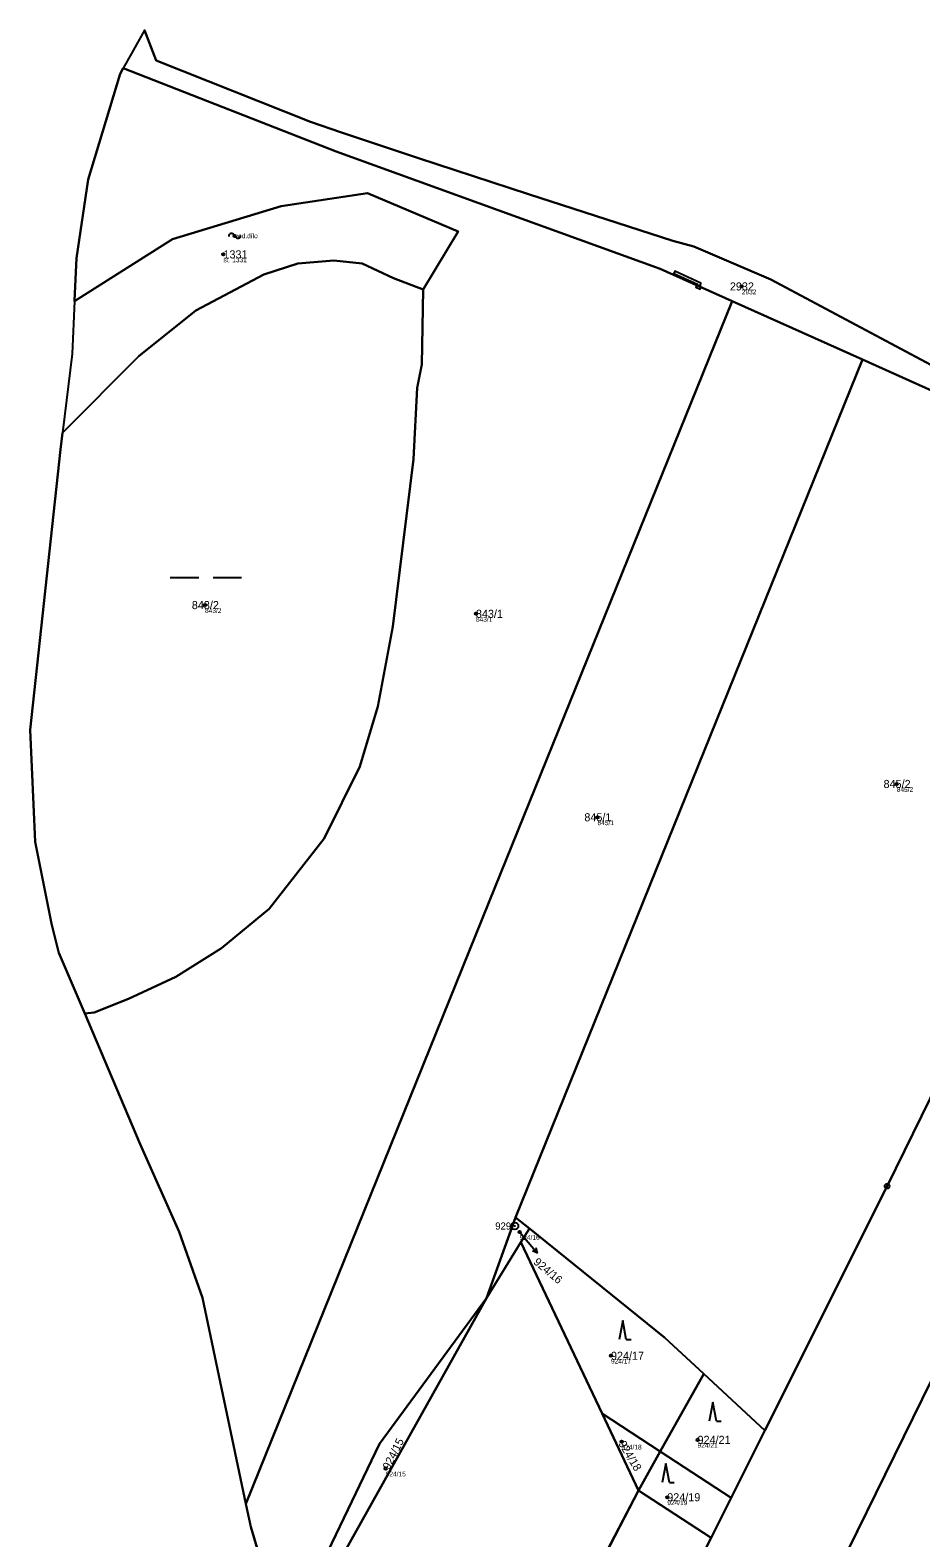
# Model space of a CAD drawing. Extents: x -761891 to -756141, y -1178507 to -1171885.
# Drawn here: x -759380.2 to -759192.9, y -1172201.8 to -1171884.6 of the extents above; entities that cross this region are included whole.
import ezdxf

# ---------------------------------------------------------------- set-up
doc = ezdxf.new("R2010")
doc.units = 0
for name, color, linetype in [('Definiční body', 7, 'Continuous'), ('Hranice parcel', 7, 'Continuous'), ('Parcelní čísla', 7, 'Continuous'), ('Polygon ku', 7, 'Continuous'), ('Polygon parcely', 7, 'Continuous'), ('Pop  PČ popisy', 7, 'Continuous'), ('Věcná břemena k části', 7, 'Continuous'), ('Značky bodu BP', 7, 'Continuous'), ('Značky budov', 7, 'Continuous'), ('Značky kultur', 7, 'Continuous')]:
    doc.layers.add(name, color=color, linetype=linetype)

msp = doc.modelspace()

# ---------------------------------------------------------------- linework, layer by layer
at = {"layer": 'Definiční body'}
for centre in [(-759337.13, -1171927.9), (-759339.51, -1171931.8), (-759230.5, -1171938.54), (-759343.39, -1172005.59), (-759286.42, -1172007.42), (-759197.92, -1172043.22), (-759260.85, -1172050.23), (-759277.23, -1172137.48), (-759258.02, -1172163.53), (-759255.79, -1172181.59), (-759239.81, -1172181.22), (-759305.39, -1172187.25), (-759246.18, -1172193.3)]:
    msp.add_circle(centre, 0.25, dxfattribs=at)
at = {"layer": 'Hranice parcel'}
for p, q in [((-759356.15, -1171884.62), (-759358.87, -1171889.54)), ((-759356.15, -1171884.62), (-759353.67, -1171891.01)), ((-759358.87, -1171889.54), (-759360.59, -1171892.64)), ((-759353.67, -1171891.01), (-759321.24, -1171903.89)), ((-759370.45, -1171932.56), (-759367.93, -1171916.07)), ((-759275.37, -1171919.1), (-759244.98, -1171928.92)), ((-759370.85, -1171941.47), (-759370.45, -1171932.56)), ((-759224.42, -1171937.08), (-759189.7, -1171955.57)), ((-759370.86, -1171941.64), (-759370.85, -1171941.47)), ((-759205.15, -1171953.93), (-759232.54, -1171941.61)), ((-759278.07, -1172134.43), (-759205.15, -1171953.93)), ((-759373.78, -1171972.82), (-759373.36, -1171969.34)), ((-759380.16, -1172031.84), (-759373.78, -1171972.82)), ((-759368.69, -1172091.54), (-759374.13, -1172078.75)), ((-759357, -1172119.01), (-759368.69, -1172091.54)), ((-759299.81, -1172391.15), (-759153.56, -1172093.11)), ((-759284.2, -1172151.4), (-759278.07, -1172134.43)), ((-759278.07, -1172134.43), (-759275.17, -1172136.77)), ((-759276.94, -1172139.63), (-759275.17, -1172136.77)), ((-759276.94, -1172139.63), (-759284.2, -1172151.4)), ((-759259.89, -1172175.7), (-759276.94, -1172139.63)), ((-759334.79, -1172194.71), (-759343.91, -1172151.37)), ((-759247.65, -1172183.7), (-759238.52, -1172167.34)), ((-759238.52, -1172167.34), (-759225.64, -1172179.25)), ((-759252.23, -1172191.91), (-759259.89, -1172175.7)), ((-759259.89, -1172175.7), (-759247.65, -1172183.7)), ((-759225.64, -1172179.25), (-759232.76, -1172193.43)), ((-759252.23, -1172191.91), (-759247.65, -1172183.7)), ((-759232.76, -1172193.43), (-759247.65, -1172183.7)), ((-759252.23, -1172191.91), (-759314.31, -1172310.93)), ((-759236.98, -1172201.83), (-759252.23, -1172191.91)), ((-759232.76, -1172193.43), (-759236.98, -1172201.83)), ((-759333.78, -1172199.51), (-759334.79, -1172194.71)), ((-759326.59, -1172223.56), (-759333.78, -1172199.51)), ((-759320.77, -1172368.65), (-759236.98, -1172201.83))]:
    msp.add_line(p, q, dxfattribs=at)
for points in [[(-759367.93, -1171916.07), (-759361.24, -1171893.81), (-759360.59, -1171892.64)], [(-759360.59, -1171892.64), (-759315.81, -1171910.14), (-759247.64, -1171934.83), (-759232.54, -1171941.61)], [(-759321.24, -1171903.89), (-759314.71, -1171906.13), (-759298.52, -1171911.55), (-759275.37, -1171919.1)], [(-759297.54, -1171939.16), (-759290.14, -1171926.98), (-759309.22, -1171918.9), (-759327.4, -1171921.62), (-759350.24, -1171928.58), (-759370.86, -1171941.64)], [(-759244.98, -1171928.92), (-759240.58, -1171930.12), (-759224.42, -1171937.08)], [(-759373.36, -1171969.34), (-759357.33, -1171953.22), (-759345.29, -1171943.6), (-759330.99, -1171936.01), (-759323.89, -1171933.73), (-759316.3, -1171933.1), (-759310.34, -1171933.73), (-759303.76, -1171936.77), (-759297.54, -1171939.16)], [(-759297.54, -1171939.16), (-759297.82, -1171954.95), (-759298.77, -1171959.91), (-759299.53, -1171974.85), (-759303.87, -1172010.1), (-759307.04, -1172026.92), (-759310.83, -1172039.52), (-759318.33, -1172054.67), (-759329.87, -1172069.46), (-759339.92, -1172077.74), (-759349.53, -1172083.82), (-759359.49, -1172088.4), (-759366.71, -1172091.31), (-759368.69, -1172091.54)], [(-759370.86, -1171941.64), (-759371.36, -1171952.71), (-759373.36, -1171969.34)], [(-759232.54, -1171941.61), (-759283.67, -1172068.17), (-759334.79, -1172194.71)], [(-759205.15, -1171953.93), (-759182.05, -1171964.31), (-759124.35, -1171977.31)], [(-759374.13, -1172078.75), (-759375.57, -1172072.91), (-759379.09, -1172055.43), (-759380.16, -1172031.84)], [(-759225.64, -1172179.25), (-759199.96, -1172127.85), (-759178.17, -1172083.5), (-759158.67, -1172053.61)], [(-759343.91, -1172151.37), (-759348.86, -1172137.44), (-759357, -1172119.01)], [(-759275.17, -1172136.77), (-759246.76, -1172159.72), (-759238.52, -1172167.34)], [(-759284.2, -1172151.4), (-759319.54, -1172214.57), (-759325.05, -1172220.34)], [(-759325.05, -1172220.34), (-759306.69, -1172182.08), (-759284.2, -1172151.4)]]:
    msp.add_lwpolyline(points, dxfattribs=at)
at = {"layer": 'Polygon ku'}
msp.add_lwpolyline([(-759189.7, -1171955.57), (-759224.42, -1171937.08), (-759240.58, -1171930.12), (-759244.98, -1171928.92), (-759275.37, -1171919.1), (-759298.52, -1171911.55), (-759314.71, -1171906.13), (-759321.24, -1171903.89), (-759353.67, -1171891.01), (-759356.15, -1171884.62), (-759358.87, -1171889.54), (-759360.59, -1171892.64), (-759361.24, -1171893.81), (-759367.93, -1171916.07), (-759370.45, -1171932.56), (-759370.85, -1171941.47), (-759370.86, -1171941.64), (-759371.36, -1171952.71), (-759373.36, -1171969.34), (-759373.78, -1171972.82), (-759380.16, -1172031.84), (-759379.09, -1172055.43), (-759375.57, -1172072.91), (-759374.13, -1172078.75), (-759368.69, -1172091.54), (-759357, -1172119.01), (-759348.86, -1172137.44), (-759343.91, -1172151.37), (-759334.79, -1172194.71), (-759333.78, -1172199.51), (-759326.59, -1172223.56)], dxfattribs=at)
at = {"layer": 'Polygon parcely'}
msp.add_lwpolyline([(-759189.7, -1171955.57), (-759224.42, -1171937.08), (-759240.58, -1171930.12), (-759244.98, -1171928.92), (-759275.37, -1171919.1), (-759298.52, -1171911.55), (-759314.71, -1171906.13), (-759321.24, -1171903.89), (-759353.67, -1171891.01), (-759356.15, -1171884.62), (-759358.87, -1171889.54), (-759360.59, -1171892.64), (-759315.81, -1171910.14), (-759247.64, -1171934.83), (-759232.54, -1171941.61), (-759205.15, -1171953.93), (-759182.05, -1171964.31)], dxfattribs=at)
for points in [[(-759339.92, -1172077.74), (-759349.53, -1172083.82), (-759359.49, -1172088.4), (-759366.71, -1172091.31), (-759368.69, -1172091.54), (-759357, -1172119.01), (-759348.86, -1172137.44), (-759343.91, -1172151.37), (-759334.79, -1172194.71), (-759283.67, -1172068.17), (-759232.54, -1171941.61), (-759247.64, -1171934.83), (-759315.81, -1171910.14), (-759360.59, -1171892.64), (-759361.24, -1171893.81), (-759367.93, -1171916.07), (-759370.45, -1171932.56), (-759370.85, -1171941.47), (-759370.86, -1171941.64), (-759350.24, -1171928.58), (-759327.4, -1171921.62), (-759309.22, -1171918.9), (-759290.14, -1171926.98), (-759297.54, -1171939.16), (-759297.82, -1171954.95), (-759298.77, -1171959.91), (-759299.53, -1171974.85), (-759303.87, -1172010.1), (-759307.04, -1172026.92), (-759310.83, -1172039.52), (-759318.33, -1172054.67), (-759329.87, -1172069.46)], [(-759316.3, -1171933.1), (-759310.34, -1171933.73), (-759303.76, -1171936.77), (-759297.54, -1171939.16), (-759290.14, -1171926.98), (-759309.22, -1171918.9), (-759327.4, -1171921.62), (-759350.24, -1171928.58), (-759370.86, -1171941.64), (-759371.36, -1171952.71), (-759373.36, -1171969.34), (-759357.33, -1171953.22), (-759345.29, -1171943.6), (-759330.99, -1171936.01), (-759323.89, -1171933.73)], [(-759373.78, -1171972.82), (-759380.16, -1172031.84), (-759379.09, -1172055.43), (-759375.57, -1172072.91), (-759374.13, -1172078.75), (-759368.69, -1172091.54), (-759366.71, -1172091.31), (-759359.49, -1172088.4), (-759349.53, -1172083.82), (-759339.92, -1172077.74), (-759329.87, -1172069.46), (-759318.33, -1172054.67), (-759310.83, -1172039.52), (-759307.04, -1172026.92), (-759303.87, -1172010.1), (-759299.53, -1171974.85), (-759298.77, -1171959.91), (-759297.82, -1171954.95), (-759297.54, -1171939.16), (-759303.76, -1171936.77), (-759310.34, -1171933.73), (-759316.3, -1171933.1), (-759323.89, -1171933.73), (-759330.99, -1171936.01), (-759345.29, -1171943.6), (-759357.33, -1171953.22), (-759373.36, -1171969.34)], [(-759283.67, -1172068.17), (-759334.79, -1172194.71), (-759333.78, -1172199.51), (-759326.59, -1172223.56), (-759325.05, -1172220.34), (-759306.69, -1172182.08), (-759284.2, -1172151.4), (-759278.07, -1172134.43), (-759205.15, -1171953.93), (-759232.54, -1171941.61)], [(-759238.52, -1172167.34), (-759225.64, -1172179.25), (-759199.96, -1172127.85), (-759178.17, -1172083.5), (-759158.67, -1172053.61), (-759151.89, -1172043.22), (-759124.35, -1171977.31), (-759182.05, -1171964.31), (-759205.15, -1171953.93), (-759278.07, -1172134.43), (-759275.17, -1172136.77), (-759246.76, -1172159.72)], [(-759299.81, -1172391.15), (-759153.56, -1172093.11), (-759141.37, -1172075.22), (-759142.42, -1172074.55), (-759143.35, -1172064.07), (-759158.67, -1172053.61), (-759178.17, -1172083.5), (-759199.96, -1172127.85), (-759225.64, -1172179.25), (-759232.76, -1172193.43), (-759236.98, -1172201.83), (-759320.77, -1172368.65), (-759310.09, -1172380.38)], [(-759245.67, -1172324.71), (-759133.07, -1172107.14), (-759120.44, -1172089.31), (-759125.38, -1172085.48), (-759141.37, -1172075.22), (-759153.56, -1172093.11), (-759299.81, -1172391.15), (-759291.07, -1172400.32), (-759279.21, -1172413.5)], [(-759275.17, -1172136.77), (-759278.07, -1172134.43), (-759284.2, -1172151.4), (-759276.94, -1172139.63)], [(-759238.52, -1172167.34), (-759246.76, -1172159.72), (-759275.17, -1172136.77), (-759276.94, -1172139.63), (-759259.89, -1172175.7), (-759247.65, -1172183.7)], [(-759259.89, -1172175.7), (-759276.94, -1172139.63), (-759284.2, -1172151.4), (-759319.54, -1172214.57), (-759325.05, -1172220.34), (-759326.59, -1172223.56), (-759324.29, -1172228.49), (-759314.31, -1172310.93), (-759252.23, -1172191.91)], [(-759284.2, -1172151.4), (-759306.69, -1172182.08), (-759325.05, -1172220.34), (-759319.54, -1172214.57)], [(-759225.64, -1172179.25), (-759238.52, -1172167.34), (-759247.65, -1172183.7), (-759232.76, -1172193.43)], [(-759247.65, -1172183.7), (-759259.89, -1172175.7), (-759252.23, -1172191.91)], [(-759232.76, -1172193.43), (-759247.65, -1172183.7), (-759252.23, -1172191.91), (-759236.98, -1172201.83)], [(-759252.23, -1172191.91), (-759314.31, -1172310.93), (-759333.77, -1172354.36), (-759320.77, -1172368.65), (-759236.98, -1172201.83)]]:
    msp.add_lwpolyline(points, close=True, dxfattribs=at)
at = {"layer": 'Pop  PČ popisy'}
for p, q in [((-759277.23, -1172137.48), (-759275.43, -1172139.63)), ((-759275.43, -1172139.63), (-759273.5, -1172141.93)), ((-759273.5, -1172141.93), (-759274.53, -1172141.48)), ((-759273.5, -1172141.93), (-759273.76, -1172140.84))]:
    msp.add_line(p, q, dxfattribs=at)
at = {"layer": 'Věcná břemena k části'}
for points in [[(-759239.7, -1171938.13), (-759239.75, -1171938.37), (-759239.29, -1171938.58), (-759239.14, -1171937.83), (-759244.61, -1171935.36), (-759244.82, -1171935.81)], [(-759239.29, -1171938.58), (-759239.75, -1171938.37), (-759239.98, -1171938.27), (-759240.18, -1171938.73), (-759239.27, -1171939.14), (-759239.07, -1171938.68)]]:
    msp.add_lwpolyline(points, close=True, dxfattribs=at)
at = {"layer": 'Značky bodu BP'}
for centre, radius in [((-759199.96, -1172127.85), 0.5), ((-759199.96, -1172127.85), 0.0303), ((-759278.26, -1172136.23), 0.75), ((-759278.26, -1172136.23), 0.03)]:
    msp.add_circle(centre, radius, dxfattribs=at)
at = {"layer": 'Značky budov'}
msp.add_line((-759337.28, -1171927.7), (-759336.98, -1171928.1), dxfattribs=at)
for centre, start, end in [((-759337.79, -1171927.99), 29.2914, 181.2189), ((-759336.47, -1171927.81), 209.2914, 1.2189)]:
    msp.add_arc(centre, 0.588, start, end, dxfattribs=at)
at = {"layer": 'Značky kultur'}
for p, q in [((-759350.71, -1171999.76), (-759344.71, -1171999.76)), ((-759341.71, -1171999.76), (-759335.71, -1171999.76)), ((-759255.54, -1172156.14), (-759256.29, -1172160.14)), ((-759254.79, -1172160.14), (-759255.54, -1172156.14)), ((-759254.79, -1172160.14), (-759253.79, -1172160.14)), ((-759236.6, -1172173.27), (-759237.35, -1172177.27)), ((-759235.85, -1172177.27), (-759236.6, -1172173.27)), ((-759235.85, -1172177.27), (-759234.85, -1172177.27)), ((-759246.47, -1172186.19), (-759247.22, -1172190.19)), ((-759245.72, -1172190.19), (-759246.47, -1172186.19)), ((-759245.72, -1172190.19), (-759244.72, -1172190.19))]:
    msp.add_line(p, q, dxfattribs=at)

# ---------------------------------------------------------------- texts
at = {"layer": 'Definiční body'}
for s, p in [('vod.dílo', (-759337.13, -1171928.4)), ('st. 1331', (-759339.51, -1171933.46)), ('2932', (-759230.5, -1171940.2)), ('843/2', (-759343.39, -1172007.25)), ('843/1', (-759286.42, -1172009.08)), ('845/2', (-759197.92, -1172044.88)), ('845/1', (-759260.85, -1172051.89)), ('924/16', (-759277.23, -1172139.14)), ('924/17', (-759258.02, -1172165.19)), ('924/21', (-759239.81, -1172182.88)), ('924/18', (-759255.79, -1172183.25)), ('924/15', (-759305.39, -1172188.91)), ('924/19', (-759246.18, -1172194.96))]:
    msp.add_text(s, height=1, dxfattribs=at).set_placement(p)
at = {"layer": 'Parcelní čísla'}
for s, p in [('1331', (-759339.51, -1171932.65)), ('2932', (-759233.01, -1171939.39)), ('843/2', (-759346.16, -1172006.44)), ('843/1', (-759286.42, -1172008.27)), ('845/2', (-759200.69, -1172044.07)), ('845/1', (-759263.62, -1172051.08)), ('924/17', (-759258.02, -1172164.38)), ('924/21', (-759239.81, -1172182.07)), ('924/19', (-759246.18, -1172194.15))]:
    msp.add_text(s, height=1.7, dxfattribs=at).set_placement(p)
for s, rotation, p in [('924/16', 320, (-759274.44, -1172144.05)), ('924/15', 63, (-759304.63, -1172187.64)), ('924/18', 301, (-759256.52, -1172182.03))]:
    msp.add_text(s, height=1.7, rotation=rotation, dxfattribs=at).set_placement(p)
at = {"layer": 'Značky bodu BP'}
msp.add_text('929', height=1.5, dxfattribs=at).set_placement((-759282.36, -1172136.98))

doc.saveas('drawing.dxf')
